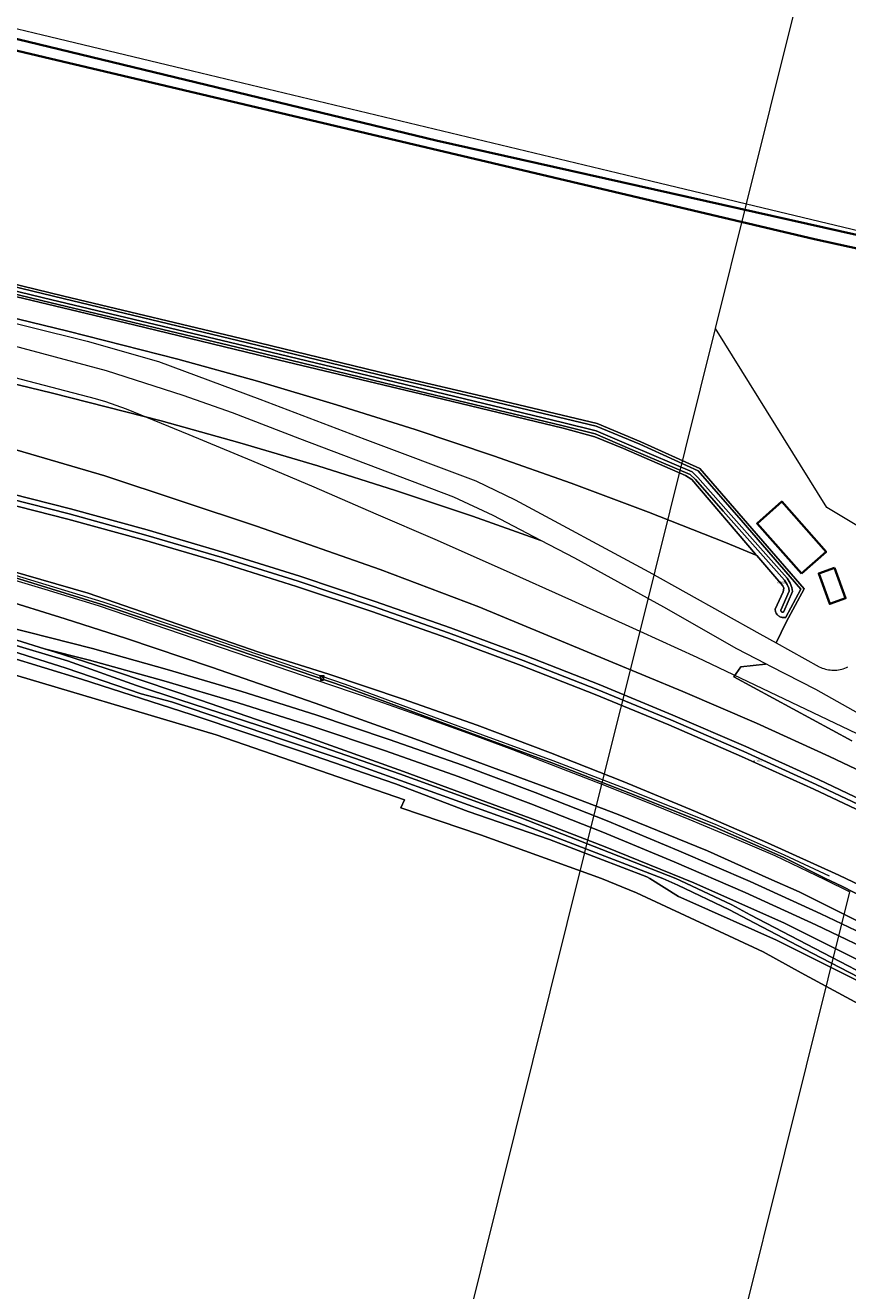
# Model space of a CAD drawing. Header units: metres. Extents: x 250001 to 257773, y 598992 to 609118.
# Tile 578 of 656: x 252367 to 252521, y 606923 to 607160. Entities that reach past the tile are written whole.
import ezdxf
from ezdxf.enums import TextEntityAlignment as Align
from ezdxf.lldxf.tags import DXFTag

# ---------------------------------------------------------------- set-up
doc = ezdxf.new("R2010")
doc.units = ezdxf.units.M
for name, color, linetype, lineweight in [('B-WE-GK-KADEMUUR-GV', 252, 'Continuous', 35), ('B-WE-GR-GRAS-GV', 252, 'Continuous', 13), ('B-WE-GR-GROENVOORZIENING-GV', 252, 'Continuous', 18), ('B-WE-GW-TALUD_KRUIN-G', 252, 'Continuous', 18), ('B-WE-IE-MEUBILAIR_WEGMEUBILAIR-S', 7, 'Continuous', 25), ('B-WE-IE-TERREINAFSCHEIDING_KUNSTMATIG_HEKWERK-G', 252, 'IE-TERREINAFSCHEIDING-KUNSTMATIG', 18), ('B-WE-KG-GRENS_PERCEEL-G', 150, 'KG-PERCEEL', 18), ('B-WE-KG-GRENS_PERCEEL-S', 150, 'Continuous', 25), ('B-WE-OG-BEBOUWING-GV', 1, 'Continuous', 35), ('B-WE-OG-WATER-GV', 252, 'Continuous', 18), ('B-WE-OG-WATER_HAVEN-GV', 252, 'Continuous', 18), ('B-WE-OG-WATER_SLOOT-GV', 252, 'Continuous', 18), ('B-WE-VH-VERHARDING_GESLOTEN-GV', 252, 'Continuous', 18), ('B-WE-VH-VERHARDING_OPEN-GV', 252, 'Continuous', 18), ('X-XX-AL-REFERENTIE-G', 7, 'Continuous', 18)]:
    doc.layers.add(name, color=color, linetype=linetype, lineweight=lineweight)
doc.styles.add('NLCS-ISO', font='NLCS-ISO.ttf')
doc.styles.get("Standard").update_dxf_attribs({"font": 'NLCS-ISO.ttf'})
doc.linetypes.add('IE-TERREINAFSCHEIDING-KUNSTMATIG', pattern='A,4,[82,NLCS.shx,S=0.75,R=90,X=0,Y=0],4,-2', length=10)
tags = doc.linetypes.add('KG-PERCEEL', pattern='A,5.5,-2,["P",Standard,S=1.8,R=0,X=-0.5,Y=-0.9],-2,5.5,-2,[5,NLCS.SHX,S=0.75,R=0,X=0,Y=0],-2', length=19).pattern_tags.tags
tags[6] = DXFTag(74, 10)

# ---------------------------------------------------------------- blocks, each defined once
blk = doc.blocks.new('SKG-PERCEELNUMMER-SO')
at = {"style": 'NLCS-ISO', "oblique": 10, "flags": 1}
blk.add_attdef('GEMEENTECODE', text='', height=1.8, dxfattribs=at).set_placement((0, 2.6), align=Align.MIDDLE_CENTER)
at = {"style": 'NLCS-ISO', "oblique": 10}
blk.add_attdef('SECTIE', text='', height=1.8, dxfattribs=at).set_placement((-0.5, 0), align=Align.MIDDLE_RIGHT)
blk.add_attdef('PERCEELNUMMER', text='', height=1.8, dxfattribs=at).set_placement((0.5, 0), align=Align.MIDDLE_LEFT)
blk = doc.blocks.new('BS2021-132-Xref-KAD-20210617')
at = {"layer": 'B-WE-KG-GRENS_PERCEEL-G', "flags": 128}
for points in [[(252502.47, 607126.498), (252560.018, 607357.401)], [(252084.341, 607226.882), (252498.581, 607127.432)], [(252380.376, 607089.959), (252220.917, 607131.561), (252199.948, 607137.042)], [(252498.581, 607127.432), (252502.47, 607126.498)], [(252496.642, 607103.107), (252502.47, 607126.498)], [(252502.47, 607126.498), (252547.848, 607115.604)], [(252482.493, 607046.329), (252496.642, 607103.107)], [(252536.913, 607057.905), (252517.552, 607069.557), (252496.642, 607103.107)], [(252386.161, 607087.997), (252384.254, 607088.713), (252382.325, 607089.367), (252380.376, 607089.959)], [(252433.028, 607068.313), (252421.357, 607073.342), (252409.655, 607078.299), (252397.923, 607083.184), (252386.161, 607087.997)], [(252300.054, 607073.728), (252310.224, 607071.156), (252320.375, 607068.513), (252330.507, 607065.797), (252340.62, 607063.01), (252350.712, 607060.151), (252360.784, 607057.221), (252370.835, 607054.22), (252380.865, 607051.147)], [(252444.046, 607063.567), (252433.028, 607068.313)], [(252482.493, 607046.329), (252469.695, 607052.114), (252456.879, 607057.86), (252444.046, 607063.567)], [(252380.865, 607051.147), (252424.641, 607036.253)], [(252475.354, 607017.678), (252482.493, 607046.329)], [(252493.216, 607041.445), (252482.493, 607046.329)], [(252528.596, 607024.53), (252493.216, 607041.445)], [(252424.641, 607036.253), (252433.156, 607033.332), (252441.647, 607030.341), (252450.113, 607027.28), (252458.553, 607024.149), (252466.967, 607020.948), (252475.354, 607017.678)], [(252446.18, 606900.6), (252475.354, 607017.678)], [(252475.354, 607017.678), (252483.506, 607014.423), (252491.631, 607011.103), (252499.729, 607007.717), (252507.8, 607004.266)], [(252507.8, 607004.266), (252512.5, 607002.031), (252517.183, 606999.762), (252521.85, 606997.46)], [(252609.183, 606675.668), (252460.99, 606753.25), (252521.85, 606997.46)]]:
    blk.add_lwpolyline(points, dxfattribs=at)
at = {"layer": 'B-WE-KG-GRENS_PERCEEL-S', "xscale": 0.2, "yscale": 0.2, "zscale": 0.2}
for p, values in [((252508.635, 607055.518), {'PERCEELNUMMER': '3626', 'SECTIE': 'A'}), ((252504.144, 607022.054), {'PERCEELNUMMER': '3305', 'SECTIE': 'A'})]:
    blk.add_blockref('SKG-PERCEELNUMMER-SO', p, dxfattribs=at).add_auto_attribs(values)
blk = doc.blocks.new('SIE-WEG_DRINKBAK-SO')
at = {"color": 0, "linetype": 'ByBlock', "lineweight": 18}
blk.add_lwpolyline([(-1.5, -2), (1.5, -2), (2, 2), (-2, 2)], close=True, dxfattribs=at)
blk.add_lwpolyline([(-1.9, 0.9, 0.404309), (-1, 1, -0.5), (0, 1, 0.5), (1, 1, -0.422678), (1.9, 1.1, -0.422678)], format="xyb", dxfattribs=at)
blk = doc.blocks.new('BS2021-132-Xref-BGT-GRIJS-20210617-aangepast')
at = {"layer": 'B-WE-GK-KADEMUUR-GV', "flags": 128}
blk.add_lwpolyline([(252183.754, 607487.803), (252111.624, 607505.471), (252111.082, 607503.281), (252124.881, 607500), (252179.282, 607487.065), (252261.258, 607468.127), (252365.657, 607442.672), (252412.548, 607430.975), (252621.898, 607380.034), (252564.139, 607135.672), (252557.914, 607112.861), (252444.261, 607138.387), (252118.675, 607217.228), (252117.992, 607213.995), (252370.737, 607154.026), (252515.253, 607119.904), (252560.273, 607110.024), (252574.203, 607166.872), (252590.933, 607236.18), (252611.343, 607322.684), (252625.059, 607381.322), (252471.169, 607418.451), (252314.063, 607456.225)], close=True, dxfattribs=at)
at = {"layer": 'B-WE-GR-GRAS-GV', "flags": 128}
for points in [[(252345.262, 607115.747), (252374.297, 607108.731), (252408.855, 607100.46), (252435.382, 607093.985), (252455.696, 607089.25), (252474.28, 607084.81), (252482.437, 607081.401), (252493.38, 607076.441), (252501.488, 607067.189), (252512.655, 607054.225), (252509.848, 607048.962), (252509.816, 607048.952), (252509.66, 607048.921), (252509.503, 607048.906), (252509.344, 607048.907), (252509.186, 607048.924), (252509.031, 607048.957), (252508.879, 607049.005), (252508.734, 607049.068), (252508.595, 607049.145), (252508.464, 607049.236), (252508.344, 607049.34), (252508.234, 607049.455), (252508.136, 607049.581), (252508.051, 607049.716), (252507.981, 607049.858), (252507.924, 607050.007), (252507.883, 607050.161), (252507.858, 607050.318), (252507.848, 607050.477), (252507.848, 607050.501), (252509.375, 607053.712), (252509.498, 607054.396), (252509.261, 607054.891), (252504.383, 607060.558), (252498.504, 607062.994), (252484.101, 607068.67), (252469.601, 607074.094), (252455.009, 607079.264), (252440.329, 607084.178), (252425.565, 607088.835), (252410.723, 607093.234), (252395.805, 607097.373), (252375.148, 607102.647), (252305.471, 607119.543)], [(252357.089, 607106.126), (252378.776, 607100.737), (252392.163, 607096.957), (252411.203, 607089.881), (252430.888, 607082.362), (252451.715, 607074.548), (252459.1, 607070.968), (252484.128, 607057.467), (252504.984, 607045.837), (252508.013, 607044.163), (252509.927, 607048.047), (252513.257, 607054.292), (252501.865, 607067.517), (252493.685, 607076.852), (252482.636, 607081.859), (252474.436, 607085.287), (252455.81, 607089.737), (252435.498, 607094.472), (252408.973, 607100.946), (252374.414, 607109.217), (252345.379, 607116.234)], [(252305.471, 607119.543), (252375.148, 607102.647), (252395.805, 607097.373), (252410.723, 607093.234), (252425.565, 607088.835), (252440.329, 607084.178), (252455.009, 607079.264), (252469.601, 607074.094), (252484.101, 607068.67), (252498.504, 607062.994), (252504.383, 607060.558), (252504.146, 607060.833), (252492.24, 607074.819), (252490.998, 607075.567), (252479.404, 607080.61), (252474.045, 607082.821), (252468.107, 607084.431), (252445.51, 607089.847), (252414.879, 607097.195), (252387.534, 607103.836), (252362.427, 607109.839)], [(252363.098, 607081.068), (252382.109, 607075.48), (252410.558, 607066.065), (252433.757, 607057.948), (252452.243, 607050.941), (252476.662, 607040.773), (252490.549, 607035.049), (252504.334, 607029.084), (252518.012, 607022.879), (252531.58, 607016.436)], [(252522.224, 607025.798), (252500.088, 607037.767), (252501.414, 607039.656), (252506.039, 607040.155), (252506.078, 607040.234), (252500.677, 607043.072), (252486.939, 607050.843), (252470.265, 607060.056), (252463.893, 607063.386), (252451.101, 607067.918), (252436.619, 607072.766), (252422.055, 607077.36), (252407.413, 607081.7), (252392.698, 607085.783), (252372.32, 607090.985), (252302.644, 607107.881)], [(252302.644, 607107.881), (252372.32, 607090.985), (252392.698, 607085.783), (252407.413, 607081.7), (252422.055, 607077.36), (252436.619, 607072.766), (252451.101, 607067.918), (252463.893, 607063.386), (252454.932, 607068.069), (252447.595, 607071.469), (252437.524, 607075.314), (252418.71, 607082.441), (252406.028, 607087.325), (252396.833, 607090.552), (252382.43, 607095.175), (252360.643, 607100.971)], [(252357.17, 607074.018), (252375.665, 607069.317), (252390.068, 607065.351), (252404.401, 607061.133), (252418.657, 607056.666), (252432.833, 607051.95), (252446.925, 607046.988), (252460.928, 607041.781), (252474.838, 607036.33), (252488.65, 607030.638), (252502.362, 607024.705), (252515.967, 607018.533), (252529.463, 607012.125)], [(252531.58, 607016.436), (252518.012, 607022.879), (252504.334, 607029.084), (252490.549, 607035.049), (252476.662, 607040.773), (252452.243, 607050.941), (252433.757, 607057.948), (252410.558, 607066.065), (252382.109, 607075.48), (252363.098, 607081.068)], [(252356.699, 607072.074), (252375.15, 607067.385), (252389.52, 607063.427), (252403.818, 607059.219), (252418.041, 607054.763), (252432.184, 607050.058), (252446.243, 607045.108), (252460.213, 607039.913), (252474.091, 607034.475), (252487.871, 607028.795), (252501.551, 607022.876), (252515.124, 607016.72), (252528.589, 607010.327)], [(252529.026, 607011.226), (252515.546, 607017.627), (252501.956, 607023.791), (252488.26, 607029.717), (252474.464, 607035.403), (252460.57, 607040.847), (252446.584, 607046.048), (252432.508, 607051.004), (252418.349, 607055.714), (252404.109, 607060.176), (252389.794, 607064.389), (252375.407, 607068.351), (252356.935, 607073.046)], [(252356.935, 607073.046), (252375.407, 607068.351), (252389.794, 607064.389), (252404.109, 607060.176), (252418.349, 607055.714), (252432.508, 607051.004), (252446.584, 607046.048), (252460.57, 607040.847), (252474.464, 607035.403), (252488.26, 607029.717), (252501.956, 607023.791), (252515.546, 607017.627), (252529.026, 607011.226)], [(252529.463, 607012.125), (252515.967, 607018.533), (252502.362, 607024.705), (252488.65, 607030.638), (252474.838, 607036.33), (252460.928, 607041.781), (252446.925, 607046.988), (252432.833, 607051.95), (252418.657, 607056.666), (252404.401, 607061.133), (252390.068, 607065.351), (252375.665, 607069.317), (252357.17, 607074.018)], [(252328.477, 607068.038), (252379.01, 607053.471), (252411.01, 607042.433), (252424.134, 607038.293), (252438.069, 607033.628), (252451.921, 607028.721), (252465.685, 607023.572), (252479.357, 607018.184), (252492.933, 607012.558), (252506.409, 607006.697), (252519.781, 607000.601), (252533.044, 606994.272)], [(252528.589, 607010.327), (252515.124, 607016.72), (252501.551, 607022.876), (252487.871, 607028.795), (252474.091, 607034.475), (252460.213, 607039.913), (252446.243, 607045.108), (252432.184, 607050.058), (252418.041, 607054.763), (252403.818, 607059.219), (252389.52, 607063.427), (252375.15, 607067.385), (252356.699, 607072.074)], [(252365.161, 607056.408), (252381.569, 607051.37), (252401.279, 607044.762), (252427.029, 607035.956), (252448.17, 607028.149), (252465.972, 607021.639), (252480.393, 607016.063), (252496.374, 607009.699), (252509.344, 607003.957), (252517.299, 607000), (252520.332, 606998.56), (252541.702, 606987.623)], [(252533.044, 606994.272), (252519.781, 607000.601), (252506.409, 607006.697), (252492.933, 607012.558), (252479.357, 607018.184), (252465.685, 607023.572), (252451.921, 607028.721), (252438.069, 607033.628), (252424.134, 607038.293), (252411.01, 607042.433), (252379.01, 607053.471), (252328.477, 607068.038)], [(252359.565, 607048.246), (252379.797, 607043.092), (252393.823, 607039.2), (252407.779, 607035.064), (252421.661, 607030.685), (252435.464, 607026.064), (252449.184, 607021.203), (252462.817, 607016.104), (252476.359, 607010.767), (252489.806, 607005.195), (252503.154, 606999.389), (252516.399, 606993.351), (252529.536, 606987.082)], [(252530.009, 606988.664), (252512.349, 606997.471), (252506.688, 607000), (252495.175, 607005.144), (252478.383, 607011.96), (252467.716, 607016.06), (252440.228, 607026.184), (252421.588, 607032.857), (252402.141, 607039.605), (252386.162, 607044.963), (252374.654, 607048.67), (252362.171, 607052.551)], [(252360.328, 607046.317), (252370.774, 607043.069), (252379.215, 607040.919), (252393.203, 607037.037), (252407.121, 607032.912), (252420.965, 607028.545), (252434.731, 607023.937), (252448.414, 607019.089), (252462.01, 607014.003), (252475.516, 607008.681), (252488.927, 607003.124), (252502.239, 606997.333), (252515.447, 606991.312), (252528.549, 606985.06)], [(252529.536, 606987.082), (252516.399, 606993.351), (252503.154, 606999.389), (252489.806, 607005.195), (252476.359, 607010.767), (252462.817, 607016.104), (252449.184, 607021.203), (252435.464, 607026.064), (252421.661, 607030.685), (252407.779, 607035.064), (252393.823, 607039.2), (252379.797, 607043.092), (252359.565, 607048.246)], [(252528.549, 606985.06), (252515.447, 606991.312), (252502.239, 606997.333), (252488.927, 607003.124), (252475.516, 607008.681), (252462.01, 607014.003), (252448.414, 607019.089), (252434.731, 607023.937), (252420.965, 607028.545), (252407.121, 607032.912), (252393.203, 607037.037), (252379.215, 607040.919), (252370.774, 607043.069), (252372.698, 607042.471), (252384.133, 607038.788), (252400.056, 607033.448), (252419.413, 607026.731), (252438.109, 607020.038), (252465.427, 607009.976), (252475.965, 607005.926), (252490.566, 607000), (252492.621, 606999.166), (252509.578, 606991.589), (252527, 606982.901)], [(252525.478, 607029.807), (252515.503, 607035.412), (252507.012, 607039.743), (252506.078, 607040.234), (252506.039, 607040.155), (252501.414, 607039.656), (252500.088, 607037.767), (252522.224, 607025.798)]]:
    blk.add_lwpolyline(points, dxfattribs=at)
at = {"layer": 'B-WE-GR-GROENVOORZIENING-GV', "flags": 128}
for points in [[(252360.47, 607039.559), (252402.986, 607026.927), (252438.3, 607014.72), (252437.649, 607013.208), (252452.604, 607008.186), (252475.254, 607000), (252481.846, 606997.283), (252505.603, 606986.241), (252512.731, 606982.296), (252530.425, 606972.74)], [(252525.376, 606979.8), (252508.096, 606988.417), (252491.255, 606995.943), (252489.698, 606996.575), (252484.368, 607000), (252483.756, 607000.272), (252465.491, 607007.273), (252450.258, 607012.561), (252436.662, 607017.746), (252419.372, 607023.675), (252398.335, 607030.712), (252377.714, 607037.348), (252356.875, 607043.758)], [(252530.425, 606972.74), (252512.731, 606982.296), (252505.603, 606986.241), (252481.846, 606997.283), (252475.254, 607000), (252452.604, 607008.186), (252437.649, 607013.208), (252438.3, 607014.72), (252402.986, 607026.927), (252360.47, 607039.559)]]:
    blk.add_lwpolyline(points, dxfattribs=at)
at = {"layer": 'B-WE-GW-TALUD_KRUIN-G', "flags": 128}
for points in [[(252357.17, 607074.018), (252375.665, 607069.317), (252390.068, 607065.351), (252404.401, 607061.133), (252418.657, 607056.666), (252432.833, 607051.95), (252446.925, 607046.988), (252460.928, 607041.781), (252474.838, 607036.33), (252488.65, 607030.638), (252502.362, 607024.705), (252515.967, 607018.533), (252529.463, 607012.125)], [(252528.589, 607010.327), (252515.124, 607016.72), (252501.551, 607022.876), (252487.871, 607028.795), (252474.091, 607034.475), (252460.213, 607039.913), (252446.243, 607045.108), (252432.184, 607050.058), (252418.041, 607054.763), (252403.818, 607059.219), (252389.52, 607063.427), (252375.15, 607067.385), (252356.699, 607072.074)]]:
    blk.add_lwpolyline(points, dxfattribs=at)
at = {"layer": 'B-WE-IE-TERREINAFSCHEIDING_KUNSTMATIG_HEKWERK-G', "flags": 128}
for points in [[(252295.83, 607075.259), (252311.903, 607071.078), (252327.432, 607066.841), (252338.254, 607064.01), (252353.053, 607059.94), (252365.161, 607056.408), (252381.569, 607051.37), (252401.279, 607044.762), (252427.029, 607035.956), (252448.17, 607028.149)], [(252295.96, 607075.742), (252312.032, 607071.561), (252327.561, 607067.324), (252338.384, 607064.493), (252353.19, 607060.421), (252365.305, 607056.887), (252381.722, 607051.846), (252401.44, 607045.236), (252427.196, 607036.427), (252448.344, 607028.618)], [(252448.17, 607028.149), (252465.972, 607021.639), (252480.393, 607016.063), (252496.374, 607009.698), (252509.344, 607003.957), (252517.299, 607000)], [(252448.342, 607028.619), (252466.148, 607022.107), (252480.575, 607016.528), (252496.568, 607010.16), (252509.552, 607004.412), (252517.97, 607000.452)], [(252723.407, 606876.474), (252720.027, 606878.621), (252621.71, 606940.403), (252581.798, 606964.294), (252560.016, 606977.31), (252541.702, 606987.623), (252520.332, 606998.56), (252517.299, 607000)]]:
    blk.add_lwpolyline(points, dxfattribs=at)
at = {"layer": 'B-WE-OG-BEBOUWING-GV', "flags": 128}
for points in [[(252512.76, 607057.153), (252517.395, 607061.24), (252509.082, 607070.669), (252504.447, 607066.582)], [(252518.994, 607058.245), (252516.036, 607057.18), (252518.094, 607051.463), (252521.052, 607052.528)]]:
    blk.add_lwpolyline(points, close=True, dxfattribs=at)
at = {"layer": 'B-WE-OG-WATER-GV', "flags": 128}
for points in [[(252341.778, 607115.254), (252372.043, 607107.945), (252408.193, 607099.298), (252436.494, 607092.45), (252467.805, 607084.935), (252474.056, 607083.39), (252480.608, 607080.586), (252491.921, 607075.718), (252492.933, 607074.786), (252498.118, 607068.869), (252509.608, 607055.912), (252510.117, 607055.1), (252510.403, 607054.407), (252510.476, 607053.877), (252508.934, 607050.273), (252508.931, 607050.229), (252508.938, 607050.16), (252508.961, 607050.093), (252508.998, 607050.034), (252509.047, 607049.984), (252509.107, 607049.947), (252509.173, 607049.924), (252509.243, 607049.916), (252509.313, 607049.925), (252509.379, 607049.949), (252509.437, 607049.987), (252509.486, 607050.037), (252511.093, 607053.794), (252510.987, 607054.564), (252510.653, 607055.375), (252510.09, 607056.273), (252498.568, 607069.266), (252493.363, 607075.206), (252492.253, 607076.229), (252480.844, 607081.138), (252474.247, 607083.961), (252467.947, 607085.518), (252436.635, 607093.033), (252408.334, 607099.881), (252372.184, 607108.528), (252341.92, 607115.837)], [(252529.247, 606979.628), (252515.275, 606986.835), (252503.185, 606993.154), (252499.702, 606995.014), (252490.034, 606999.62), (252489.203, 607000), (252460.043, 607011.433), (252437.392, 607019.62), (252415.983, 607027.058), (252396.204, 607033.49), (252388.024, 607036.146), (252375.12, 607040.799), (252363.787, 607044.165)], [(252363.584, 607042.98), (252374.883, 607039.418), (252388.905, 607034.604), (252394.607, 607033.082), (252415.631, 607025.988), (252426.431, 607022.376), (252459.837, 607010.341), (252486.796, 607000), (252489.612, 606998.714), (252499.251, 606994.121), (252502.717, 606992.27), (252514.814, 606985.948), (252528.769, 606978.75)]]:
    blk.add_lwpolyline(points, dxfattribs=at)
at = {"layer": 'B-WE-OG-WATER_HAVEN-GV', "flags": 128}
blk.add_lwpolyline([(252118.675, 607217.228), (252444.261, 607138.387), (252557.914, 607112.861), (252564.139, 607135.672), (252621.898, 607380.034)], dxfattribs=at)
at = {"layer": 'B-WE-OG-WATER_SLOOT-GV', "flags": 128}
for points in [[(252362.427, 607109.839), (252387.534, 607103.836), (252414.879, 607097.195), (252445.51, 607089.847), (252468.107, 607084.431), (252474.045, 607082.821), (252479.404, 607080.61), (252490.998, 607075.567), (252492.24, 607074.819), (252504.146, 607060.833), (252504.383, 607060.558), (252509.261, 607054.891), (252509.498, 607054.396), (252509.375, 607053.712), (252507.848, 607050.501), (252507.848, 607050.477), (252507.858, 607050.318), (252507.883, 607050.161), (252507.924, 607050.007), (252507.981, 607049.858), (252508.051, 607049.716), (252508.136, 607049.581), (252508.234, 607049.455), (252508.344, 607049.34), (252508.464, 607049.236), (252508.595, 607049.145), (252508.734, 607049.068), (252508.879, 607049.005), (252509.031, 607048.957), (252509.186, 607048.924), (252509.344, 607048.907), (252509.503, 607048.906), (252509.66, 607048.921), (252509.816, 607048.952), (252509.848, 607048.962), (252512.655, 607054.225), (252501.488, 607067.189), (252493.38, 607076.441), (252482.437, 607081.401), (252474.28, 607084.81), (252455.696, 607089.25), (252435.382, 607093.985), (252408.855, 607100.46), (252374.297, 607108.731), (252345.262, 607115.747)], [(252341.92, 607115.837), (252372.184, 607108.528), (252408.334, 607099.881), (252436.635, 607093.033), (252467.947, 607085.518), (252474.247, 607083.961), (252480.844, 607081.138), (252492.253, 607076.229), (252493.363, 607075.206), (252498.568, 607069.266), (252510.09, 607056.273), (252510.653, 607055.375), (252510.987, 607054.564), (252511.093, 607053.794), (252509.486, 607050.037), (252509.437, 607049.987), (252509.379, 607049.949), (252509.313, 607049.925), (252509.243, 607049.916), (252509.173, 607049.924), (252509.107, 607049.947), (252509.047, 607049.984), (252508.998, 607050.034), (252508.961, 607050.093), (252508.938, 607050.16), (252508.931, 607050.229), (252508.934, 607050.273), (252510.476, 607053.877), (252510.403, 607054.407), (252510.117, 607055.1), (252509.608, 607055.912), (252498.118, 607068.869), (252492.933, 607074.786), (252491.921, 607075.718), (252480.608, 607080.586), (252474.056, 607083.39), (252467.805, 607084.935), (252436.494, 607092.45), (252408.193, 607099.298), (252372.043, 607107.945), (252341.778, 607115.254)], [(252356.875, 607043.758), (252377.714, 607037.348), (252398.335, 607030.712), (252419.372, 607023.675), (252436.662, 607017.746), (252450.258, 607012.561), (252465.491, 607007.273), (252483.756, 607000.272), (252484.368, 607000), (252489.698, 606996.575), (252491.255, 606995.943), (252508.096, 606988.417), (252525.376, 606979.8)], [(252527, 606982.901), (252509.578, 606991.589), (252492.621, 606999.166), (252490.566, 607000), (252475.965, 607005.926), (252465.427, 607009.976), (252438.109, 607020.038), (252419.413, 607026.731), (252400.056, 607033.448), (252384.133, 607038.788), (252372.698, 607042.471), (252370.774, 607043.069), (252360.328, 607046.317)], [(252528.769, 606978.75), (252514.814, 606985.948), (252502.717, 606992.27), (252499.251, 606994.121), (252489.612, 606998.714), (252486.796, 607000), (252459.837, 607010.341), (252426.431, 607022.376), (252415.631, 607025.988), (252394.607, 607033.082), (252388.905, 607034.604), (252374.883, 607039.418), (252363.584, 607042.98)], [(252363.787, 607044.165), (252375.12, 607040.799), (252388.024, 607036.146), (252396.204, 607033.49), (252415.983, 607027.058), (252437.392, 607019.62), (252460.043, 607011.433), (252489.203, 607000), (252490.034, 606999.62), (252499.702, 606995.014), (252503.185, 606993.154), (252515.275, 606986.835), (252529.247, 606979.628)]]:
    blk.add_lwpolyline(points, dxfattribs=at)
at = {"layer": 'B-WE-VH-VERHARDING_GESLOTEN-GV', "flags": 128}
for points in [[(252541.702, 606987.623), (252520.332, 606998.56), (252517.299, 607000), (252509.344, 607003.957), (252496.374, 607009.699), (252480.393, 607016.063), (252465.972, 607021.639), (252448.17, 607028.149), (252427.029, 607035.956), (252401.279, 607044.762), (252381.569, 607051.37), (252365.161, 607056.408)], [(252362.171, 607052.551), (252374.654, 607048.67), (252386.162, 607044.963), (252402.141, 607039.605), (252421.588, 607032.857), (252440.228, 607026.184), (252467.716, 607016.06), (252478.383, 607011.96), (252495.175, 607005.144), (252506.688, 607000), (252512.349, 606997.471), (252530.009, 606988.664)]]:
    blk.add_lwpolyline(points, dxfattribs=at)
at = {"layer": 'B-WE-VH-VERHARDING_OPEN-GV', "flags": 128}
for points in [[(252625.059, 607381.322), (252611.343, 607322.684), (252590.933, 607236.18), (252574.203, 607166.872), (252560.273, 607110.024), (252515.253, 607119.904), (252370.737, 607154.026), (252117.992, 607213.995)], [(252345.379, 607116.234), (252374.414, 607109.217), (252408.973, 607100.946), (252435.498, 607094.472), (252455.81, 607089.737), (252474.436, 607085.287), (252482.636, 607081.859), (252493.685, 607076.852), (252501.865, 607067.517), (252513.257, 607054.292), (252509.927, 607048.047), (252508.013, 607044.163), (252516.1, 607039.695), (252516.381, 607039.563), (252516.668, 607039.445), (252516.96, 607039.342), (252517.258, 607039.255), (252517.56, 607039.182), (252517.865, 607039.126), (252518.173, 607039.084), (252518.483, 607039.059), (252518.793, 607039.05), (252519.104, 607039.056), (252519.414, 607039.079), (252519.723, 607039.117), (252520.029, 607039.171), (252520.332, 607039.241), (252520.631, 607039.326), (252520.926, 607039.426), (252521.215, 607039.541), (252521.497, 607039.67)]]:
    blk.add_lwpolyline(points, dxfattribs=at)
for points in [[(252517.395, 607061.24), (252512.76, 607057.153), (252504.447, 607066.582), (252509.082, 607070.669)], [(252521.052, 607052.528), (252518.094, 607051.463), (252516.036, 607057.18), (252518.994, 607058.245)]]:
    blk.add_lwpolyline(points, close=True, dxfattribs=at)
at = {"layer": 'B-WE-IE-MEUBILAIR_WEGMEUBILAIR-S', "xscale": 0.2, "yscale": 0.2, "zscale": 0.2}
blk.add_blockref('SIE-WEG_DRINKBAK-SO', (252422.841, 607037.584), dxfattribs=at)

msp = doc.modelspace()

# ---------------------------------------------------------------- block references
at = {"layer": 'X-XX-AL-REFERENTIE-G'}
for name in ['BS2021-132-Xref-BGT-GRIJS-20210617-aangepast', 'BS2021-132-Xref-KAD-20210617']:
    msp.add_blockref(name, (0, 0), dxfattribs=at)

doc.saveas('drawing.dxf')
